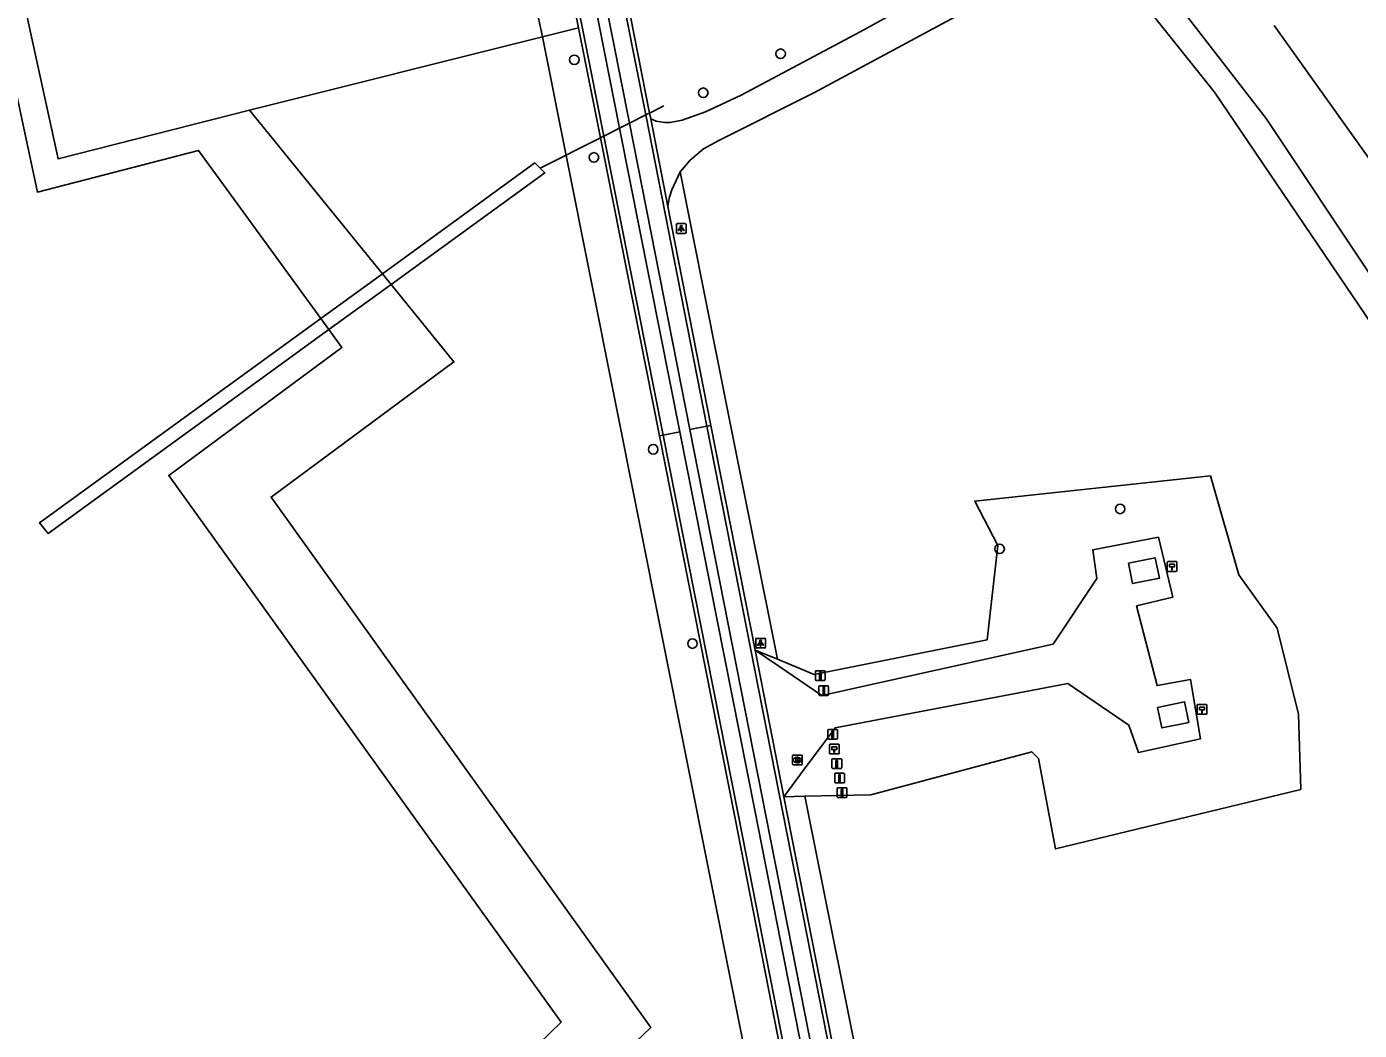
# Model space of a CAD drawing. Extents: x 160203 to 161526, y 379529 to 381797.
# Drawn here: x 160799.8 to 160936.4, y 380137.4 to 380240.4 of the extents above; entities that cross this region are included whole.
import ezdxf

# ---------------------------------------------------------------- set-up
doc = ezdxf.new("R2010")
doc.units = 0
for name, color, linetype in [('IMGEO_Afsluitpaal', 7, 'Continuous'), ('IMGEO_Boom', 7, 'Continuous'), ('IMGEO_Brandkraan', 7, 'Continuous'), ('IMGEO_Duiker', 7, 'Continuous'), ('IMGEO_Groenvoorziening', 7, 'Continuous'), ('IMGEO_Hectometerpaal', 7, 'Continuous'), ('IMGEO_Hek', 7, 'Continuous'), ('IMGEO_Lichtpunt', 7, 'Continuous'), ('IMGEO_Loofbos', 7, 'Continuous'), ('IMGEO_Paal', 7, 'Continuous'), ('IMGEO_Rijbaan_lokaal_gesloten', 7, 'Continuous'), ('IMGEO_Rijbaan_lokaal_halfverhard', 7, 'Continuous'), ('IMGEO_Rijbaan_lokaal_open', 7, 'Continuous'), ('IMGEO_Voetpad_onverhard', 7, 'Continuous'), ('IMGEO_Waterloop', 7, 'Continuous')]:
    doc.layers.add(name, color=color, linetype=linetype)

msp = doc.modelspace()

# ---------------------------------------------------------------- linework, layer by layer
at = {"layer": 'IMGEO_Afsluitpaal'}
for p, q in [((160880.99, 380171.89), (160880.99, 380172.68)), ((160880.99, 380172.68), (160880.99, 380171.89)), ((160881.09, 380172.78), (160881.88, 380172.78)), ((160881.88, 380172.78), (160881.09, 380172.78)), ((160881.88, 380171.79), (160881.09, 380171.79)), ((160881.09, 380171.79), (160881.88, 380171.79)), ((160881.98, 380172.68), (160881.98, 380171.89)), ((160881.98, 380171.89), (160881.98, 380172.68)), ((160881.91, 380167.39), (160881.91, 380168.19)), ((160881.91, 380168.19), (160881.91, 380167.39)), ((160882.01, 380168.29), (160882.79, 380168.29)), ((160882.79, 380168.29), (160882.01, 380168.29)), ((160882.89, 380168.19), (160882.89, 380167.39)), ((160882.89, 380167.39), (160882.89, 380168.19)), ((160882.79, 380167.29), (160882.01, 380167.29)), ((160882.01, 380167.29), (160882.79, 380167.29))]:
    msp.add_line(p, q, dxfattribs=at)
for points in [[(160881.41, 380172.66), (160881.56, 380172.66), (160881.56, 380171.91), (160881.41, 380171.91), (160881.41, 380172.66)], [(160882.32, 380168.17), (160882.48, 380168.17), (160882.48, 380167.42), (160882.32, 380167.42), (160882.32, 380168.17)]]:
    msp.add_lwpolyline(points, dxfattribs=at)
for centre, start, end in [((160881.09, 380172.68), 90, 180), ((160881.09, 380172.68), 90, 180), ((160881.09, 380171.89), 180, 270), ((160881.09, 380171.89), 180, 270), ((160881.88, 380172.68), 0, 90), ((160881.88, 380172.68), 360, 90), ((160881.88, 380171.89), 270, 0), ((160881.88, 380171.89), 270, 0), ((160882.01, 380168.19), 90, 180), ((160882.01, 380168.19), 90, 180), ((160882.79, 380168.19), 0, 90), ((160882.79, 380168.19), 360, 90), ((160882.01, 380167.39), 180, 270), ((160882.01, 380167.39), 180, 270), ((160882.79, 380167.39), 270, 0), ((160882.79, 380167.39), 270, 0)]:
    msp.add_arc(centre, 0.1, start, end, dxfattribs=at)
at = {"layer": 'IMGEO_Boom'}
for centre in [(160855.91, 380236.97), (160877.06, 380237.59), (160869.13, 380233.59), (160857.92, 380226.96), (160864, 380197.02), (160911.87, 380190.91), (160899.51, 380186.82), (160868.02, 380177.1)]:
    msp.add_circle(centre, 0.489, dxfattribs=at)
at = {"layer": 'IMGEO_Brandkraan'}
for p, q in [((160878.28, 380164.74), (160878.28, 380165.59)), ((160878.36, 380165.67), (160879.21, 380165.67)), ((160878.77, 380165.44), (160878.8, 380165.44)), ((160878.79, 380164.89), (160878.77, 380164.89)), ((160879.28, 380165.59), (160879.28, 380164.74)), ((160879.21, 380164.66), (160878.36, 380164.66))]:
    msp.add_line(p, q, dxfattribs=at)
for points in [[(160878.28, 380164.74), (160878.28, 380165.59)], [(160878.36, 380165.67), (160879.21, 380165.67)], [(160878.63, 380165.36), (160878.63, 380164.96), (160878.84, 380164.96)], [(160878.86, 380165.36), (160878.63, 380165.36)], [(160878.81, 380165.28), (160878.76, 380165.28), (160878.76, 380165.21)], [(160878.76, 380165.21), (160878.81, 380165.21)], [(160878.82, 380165.13), (160878.76, 380165.13), (160878.76, 380165.05)], [(160878.76, 380165.05), (160878.82, 380165.05)], [(160879.28, 380165.59), (160879.28, 380164.74)], [(160879.21, 380164.66), (160878.36, 380164.66)]]:
    msp.add_lwpolyline(points, dxfattribs=at)
for centre, radius, start, end in [((160878.36, 380165.59), 0.0765, 91.552, 178.448), ((160878.36, 380165.59), 0.0765, 91.552, 178.448), ((160878.81, 380165.25), 0.0379, 267.8285, 90.9355), ((160878.82, 380165.09), 0.0404, 269.8759, 90.5077), ((160878.85, 380165.22), 0.251, 268.6676, 293.5347), ((160878.87, 380165.22), 0.145, 59.4692, 91.5367), ((160878.89, 380165.27), 0.0922, 285.5137, 58.1501), ((160878.9, 380165.08), 0.105, 301.3115, 78.989), ((160879.21, 380165.59), 0.0765, 1.552, 88.448), ((160879.21, 380165.59), 0.0765, 1.552, 88.448), ((160878.36, 380164.74), 0.0765, 181.552, 268.448), ((160878.36, 380164.74), 0.0765, 181.552, 268.448), ((160879.21, 380164.74), 0.0765, 271.552, 358.448), ((160879.21, 380164.74), 0.0765, 271.552, 358.448)]:
    msp.add_arc(centre, radius, start, end, dxfattribs=at)
for centre, major_axis, ratio, start_param, end_param in [((160878.77, 380165.16), (-0.387, 0.002), 0.722429, 4.712389, 7.853982), ((160878.79, 380165.16), (-0.39, 0.002), 0.717154, 1.570796, 4.712389)]:
    msp.add_ellipse(centre, major_axis=major_axis, ratio=ratio, start_param=start_param, end_param=end_param, dxfattribs=at)
at = {"layer": 'IMGEO_Duiker'}
msp.add_lwpolyline([(160865.08, 380232.24), (160863.62, 380231.51), (160863.44, 380231.42), (160863.23, 380231.31), (160861.56, 380230.47), (160860.55, 380229.96), (160858.94, 380229.15), (160858.84, 380229.1), (160858.58, 380228.97), (160852.41, 380225.86)], dxfattribs=at)
at = {"layer": 'IMGEO_Groenvoorziening'}
for points in [[(160852.66, 380239.33), (160856.35, 380240.26)], [(160927.66, 380240.48), (160993.96, 380147.55), (161000, 380115.94), (161002.45, 380102.93), (161010.16, 380062.07)], [(160874.45, 380176.44), (160876.74, 380175.49)], [(160879.55, 380161.44), (160877.38, 380161.4)]]:
    msp.add_lwpolyline(points, dxfattribs=at)
at = {"layer": 'IMGEO_Hectometerpaal'}
for p, q in [((160916.7, 380185.43), (160916.7, 380184.58)), ((160916.7, 380185.43), (160916.7, 380184.58)), ((160917.61, 380185.51), (160916.77, 380185.51)), ((160917.61, 380185.51), (160916.77, 380185.51)), ((160917.69, 380184.59), (160917.69, 380185.44)), ((160917.69, 380184.59), (160917.69, 380185.44)), ((160916.78, 380184.51), (160917.62, 380184.51)), ((160916.78, 380184.51), (160917.62, 380184.51)), ((160919.77, 380170.76), (160919.77, 380169.92)), ((160919.77, 380170.76), (160919.77, 380169.92)), ((160920.68, 380170.85), (160919.84, 380170.85)), ((160920.68, 380170.85), (160919.84, 380170.85)), ((160920.77, 380169.93), (160920.77, 380170.77)), ((160920.77, 380169.93), (160920.77, 380170.77)), ((160919.85, 380169.85), (160920.69, 380169.85)), ((160919.85, 380169.85), (160920.69, 380169.85)), ((160882.07, 380166.71), (160882.07, 380165.87)), ((160882.07, 380166.71), (160882.07, 380165.87)), ((160882.98, 380166.79), (160882.14, 380166.79)), ((160882.98, 380166.79), (160882.14, 380166.79)), ((160883.07, 380165.88), (160883.07, 380166.72)), ((160883.07, 380165.88), (160883.07, 380166.72)), ((160882.15, 380165.8), (160882.99, 380165.8)), ((160882.15, 380165.8), (160882.99, 380165.8))]:
    msp.add_line(p, q, dxfattribs=at)
for points in [[(160917.22, 380184.65), (160917.16, 380184.65), (160917.16, 380184.96), (160916.94, 380184.96), (160916.94, 380185.23), (160917.44, 380185.23), (160917.44, 380184.96), (160917.22, 380184.96), (160917.22, 380184.65)], [(160920.29, 380169.99), (160920.23, 380169.99), (160920.23, 380170.3), (160920.01, 380170.3), (160920.01, 380170.57), (160920.51, 380170.57), (160920.51, 380170.3), (160920.29, 380170.3), (160920.29, 380169.99)], [(160882.59, 380165.94), (160882.53, 380165.94), (160882.53, 380166.24), (160882.31, 380166.24), (160882.31, 380166.51), (160882.81, 380166.51), (160882.81, 380166.24), (160882.59, 380166.24), (160882.59, 380165.94)]]:
    msp.add_lwpolyline(points, dxfattribs=at)
for centre, start, end in [((160916.77, 380185.43), 92.4484, 184.2845), ((160916.77, 380185.43), 92.4484, 184.2845), ((160917.62, 380185.43), 2.4484, 94.2845), ((160917.62, 380185.43), 2.4484, 94.2845), ((160916.77, 380184.59), 182.4484, 274.2845), ((160916.77, 380184.59), 182.4484, 274.2845), ((160917.62, 380184.59), 272.4484, 4.2845), ((160917.62, 380184.59), 272.4484, 4.2845), ((160919.84, 380170.77), 92.4484, 184.2845), ((160919.84, 380170.77), 92.4484, 184.2845), ((160920.69, 380170.77), 2.4484, 94.2845), ((160920.69, 380170.77), 2.4484, 94.2845), ((160919.84, 380169.93), 182.4484, 274.2845), ((160919.84, 380169.93), 182.4484, 274.2845), ((160920.69, 380169.93), 272.4484, 4.2845), ((160920.69, 380169.93), 272.4484, 4.2845), ((160882.15, 380166.72), 92.4484, 184.2845), ((160882.15, 380166.72), 92.4484, 184.2845), ((160882.99, 380166.72), 2.4484, 94.2845), ((160882.99, 380166.72), 2.4484, 94.2845), ((160882.15, 380165.87), 182.4484, 274.2845), ((160882.15, 380165.87), 182.4484, 274.2845), ((160882.99, 380165.87), 272.4484, 4.2845), ((160882.99, 380165.87), 272.4484, 4.2845)]:
    msp.add_arc(centre, 0.0779, start, end, dxfattribs=at)
at = {"layer": 'IMGEO_Hek'}
msp.add_lwpolyline([(161000, 380115.94), (160993.96, 380147.55), (160927.66, 380240.48)], dxfattribs=at)
at = {"layer": 'IMGEO_Lichtpunt'}
for p, q in [((160866.37, 380220.07), (160866.37, 380219.27)), ((160866.37, 380220.07), (160866.37, 380219.27)), ((160867.27, 380220.17), (160866.46, 380220.17)), ((160867.27, 380220.17), (160866.46, 380220.17)), ((160867.37, 380219.27), (160867.37, 380220.07)), ((160867.37, 380219.27), (160867.37, 380220.07)), ((160866.46, 380219.17), (160867.27, 380219.17)), ((160866.46, 380219.17), (160867.27, 380219.17)), ((160874.51, 380177.55), (160874.51, 380176.74)), ((160874.51, 380177.55), (160874.51, 380176.74)), ((160875.41, 380177.64), (160874.6, 380177.64)), ((160875.41, 380177.64), (160874.6, 380177.64)), ((160875.5, 380176.74), (160875.5, 380177.55)), ((160875.5, 380176.74), (160875.5, 380177.55)), ((160874.6, 380176.65), (160875.41, 380176.65)), ((160874.6, 380176.65), (160875.41, 380176.65))]:
    msp.add_line(p, q, dxfattribs=at)
for points in [[(160866.74, 380219.74), (160866.78, 380219.71), (160866.59, 380219.45), (160866.56, 380219.47), (160866.74, 380219.74)], [(160866.84, 380219.69), (160866.89, 380219.69), (160866.89, 380219.37), (160866.84, 380219.37), (160866.84, 380219.69)], [(160866.95, 380219.71), (160866.99, 380219.74), (160867.18, 380219.47), (160867.14, 380219.45), (160866.95, 380219.71)], [(160874.88, 380177.21), (160874.92, 380177.19), (160874.73, 380176.92), (160874.69, 380176.95), (160874.88, 380177.21)], [(160874.98, 380177.17), (160875.03, 380177.17), (160875.03, 380176.84), (160874.98, 380176.84), (160874.98, 380177.17)], [(160875.09, 380177.19), (160875.13, 380177.21), (160875.32, 380176.95), (160875.28, 380176.92), (160875.09, 380177.19)]]:
    msp.add_lwpolyline(points, dxfattribs=at)
for centre in [(160866.87, 380219.87), (160875.01, 380177.35)]:
    msp.add_circle(centre, 0.0994, dxfattribs=at)
for centre, start, end in [((160866.46, 380220.07), 90, 180), ((160866.46, 380220.07), 90, 180), ((160867.27, 380220.07), 0, 90), ((160867.27, 380220.07), 0, 90), ((160866.46, 380219.27), 180, 270), ((160866.46, 380219.27), 180, 270), ((160867.27, 380219.27), 270, 0), ((160867.27, 380219.27), 270, 360), ((160874.6, 380177.55), 90, 180), ((160874.6, 380177.55), 90, 180), ((160875.41, 380177.55), 0, 90), ((160875.41, 380177.55), 0, 90), ((160874.6, 380176.74), 180, 270), ((160874.6, 380176.74), 180, 270), ((160875.41, 380176.74), 270, 0), ((160875.41, 380176.74), 270, 360)]:
    msp.add_arc(centre, 0.0946, start, end, dxfattribs=at)
at = {"layer": 'IMGEO_Loofbos'}
for points in [[(160829.92, 380210.44), (160817.38, 380227.67), (160800.86, 380223.41), (160795.15, 380250), (160792.7, 380261.41), (160775.63, 380285.12), (160727.25, 380250), (160659.96, 380201.15), (160658.2, 380203.54), (160638.69, 380189.34)], [(160845.66, 380271.9), (160852.66, 380239.33)], [(160795.96, 380259.28), (160797.93, 380250), (160802.98, 380226.81), (160822.6, 380231.81)], [(160852.66, 380239.33), (160822.6, 380231.81)], [(160852.66, 380239.33), (160879.62, 380104.11)], [(160822.6, 380231.81), (160836.23, 380215.03)], [(160866.75, 380225.48), (160871.87, 380199.87), (160876.74, 380175.49)], [(160837.12, 380213.92), (160843.56, 380205.99), (160824.82, 380192.13), (160863.75, 380137.72), (160841.47, 380116.47), (160866.14, 380086.8), (160858.4, 380063.96), (160833.05, 380048.57), (160784.05, 379999.87)], [(160830.75, 380209.3), (160832.09, 380207.45), (160814.33, 380194.34), (160818.94, 380187.92), (160854.55, 380138.28), (160832.63, 380116.99)], [(160876.74, 380175.49), (160880.49, 380173.94), (160898.24, 380177.5), (160899.32, 380187.16), (160896.96, 380191.71), (160921.12, 380194.3), (160924.04, 380184.15), (160927.96, 380178.69), (160930.15, 380169.87), (160930.39, 380162.15), (160905.23, 380156.04), (160903.5, 380165.33), (160902.8, 380166.01), (160886.31, 380161.58), (160879.55, 380161.44)], [(160879.55, 380161.44), (160892.96, 380094.35)]]:
    msp.add_lwpolyline(points, dxfattribs=at)
at = {"layer": 'IMGEO_Paal'}
for p, q in [((160880.63, 380174.24), (160880.63, 380173.4)), ((160880.63, 380174.24), (160880.63, 380173.4)), ((160881.55, 380174.32), (160880.71, 380174.32)), ((160881.55, 380174.32), (160880.71, 380174.32)), ((160880.72, 380173.33), (160881.56, 380173.33)), ((160880.72, 380173.33), (160881.56, 380173.33)), ((160881.63, 380173.41), (160881.63, 380174.25)), ((160881.63, 380173.41), (160881.63, 380174.25)), ((160882.32, 380165.21), (160882.32, 380164.36)), ((160882.32, 380165.21), (160882.32, 380164.36)), ((160883.23, 380165.29), (160882.39, 380165.29)), ((160883.23, 380165.29), (160882.39, 380165.29)), ((160883.32, 380164.37), (160883.32, 380165.22)), ((160883.32, 380164.37), (160883.32, 380165.22)), ((160882.4, 380164.29), (160883.24, 380164.29)), ((160882.4, 380164.29), (160883.24, 380164.29)), ((160882.61, 380163.73), (160882.61, 380162.89)), ((160882.61, 380163.73), (160882.61, 380162.89)), ((160883.52, 380163.81), (160882.68, 380163.81)), ((160883.52, 380163.81), (160882.68, 380163.81)), ((160883.61, 380162.9), (160883.61, 380163.74)), ((160883.61, 380162.9), (160883.61, 380163.74)), ((160882.69, 380162.81), (160883.53, 380162.81)), ((160882.69, 380162.81), (160883.53, 380162.81)), ((160882.87, 380162.23), (160882.87, 380161.39)), ((160882.87, 380162.23), (160882.87, 380161.39)), ((160883.78, 380162.32), (160882.94, 380162.32)), ((160883.78, 380162.32), (160882.94, 380162.32)), ((160883.86, 380161.4), (160883.86, 380162.24)), ((160883.86, 380161.4), (160883.86, 380162.24)), ((160882.95, 380161.32), (160883.79, 380161.32)), ((160882.95, 380161.32), (160883.79, 380161.32))]:
    msp.add_line(p, q, dxfattribs=at)
for points in [[(160881.05, 380174.14), (160881.21, 380174.14), (160881.21, 380173.41), (160881.05, 380173.41), (160881.05, 380174.14)], [(160882.73, 380165.1), (160882.89, 380165.1), (160882.89, 380164.37), (160882.73, 380164.37), (160882.73, 380165.1)], [(160883.02, 380163.63), (160883.18, 380163.63), (160883.18, 380162.89), (160883.02, 380162.89), (160883.02, 380163.63)], [(160883.28, 380162.13), (160883.44, 380162.13), (160883.44, 380161.4), (160883.28, 380161.4), (160883.28, 380162.13)]]:
    msp.add_lwpolyline(points, dxfattribs=at)
for centre, start, end in [((160880.71, 380174.25), 92.4484, 184.2845), ((160880.71, 380174.25), 92.4484, 184.2845), ((160880.71, 380173.4), 182.4484, 274.2845), ((160880.71, 380173.4), 182.4484, 274.2845), ((160881.55, 380174.25), 2.4484, 94.2845), ((160881.55, 380174.25), 2.4484, 94.2845), ((160881.55, 380173.4), 272.4484, 4.2845), ((160881.55, 380173.4), 272.4484, 4.2845), ((160882.4, 380165.21), 92.4484, 184.2845), ((160882.4, 380165.21), 92.4484, 184.2845), ((160883.24, 380165.21), 2.4484, 94.2845), ((160883.24, 380165.21), 2.4484, 94.2845), ((160882.4, 380164.37), 182.4484, 274.2845), ((160882.4, 380164.37), 182.4484, 274.2845), ((160882.69, 380163.73), 92.4484, 184.2845), ((160882.69, 380163.73), 92.4484, 184.2845), ((160883.24, 380164.37), 272.4484, 4.2845), ((160883.24, 380164.37), 272.4484, 4.2845), ((160883.53, 380163.73), 2.4484, 94.2845), ((160883.53, 380163.73), 2.4484, 94.2845), ((160882.69, 380162.89), 182.4484, 274.2845), ((160882.69, 380162.89), 182.4484, 274.2845), ((160882.94, 380162.24), 92.4484, 184.2845), ((160882.94, 380162.24), 92.4484, 184.2845), ((160883.53, 380162.89), 272.4484, 4.2845), ((160883.53, 380162.89), 272.4484, 4.2845), ((160883.79, 380162.24), 2.4484, 94.2845), ((160883.79, 380162.24), 2.4484, 94.2845), ((160882.94, 380161.4), 182.4484, 274.2845), ((160882.94, 380161.4), 182.4484, 274.2845), ((160883.79, 380161.4), 272.4484, 4.2845), ((160883.79, 380161.4), 272.4484, 4.2845)]:
    msp.add_arc(centre, 0.0779, start, end, dxfattribs=at)
at = {"layer": 'IMGEO_Rijbaan_lokaal_gesloten'}
for points in [[(160806.11, 380492.1), (160806.28, 380492.14), (160806.67, 380490.19), (160845.14, 380298.9), (160858.94, 380229.15), (160865.01, 380198.49)], [(160857.9, 380243.34), (160858.98, 380243.59), (160861.56, 380230.47), (160867.75, 380199.04)], [(160866.72, 380198.83), (160860.55, 380229.96), (160857.9, 380243.34)], [(160861.4, 380241.52), (160861.23, 380241.49), (160863.23, 380231.31), (160869.51, 380199.39)], [(160869.51, 380199.39), (160867.75, 380199.04)], [(160867.75, 380199.04), (160891.3, 380079.46), (160916.86, 379949.18), (160918.48, 379940.79), (160917.45, 379940.57)], [(160919.01, 379947.11), (160918.7, 379948.96), (160892.94, 380080.2), (160869.51, 380199.39)], [(160866.72, 380198.83), (160865.01, 380198.49)], [(160918.67, 379925.76), (160914.09, 379948.69), (160872.74, 380159.43), (160865.01, 380198.49)], [(160917.45, 379940.57), (160915.86, 379949.02), (160874.38, 380160.19), (160866.72, 380198.83)]]:
    msp.add_lwpolyline(points, dxfattribs=at)
at = {"layer": 'IMGEO_Rijbaan_lokaal_halfverhard'}
for points in [[(160877.38, 380161.4), (160879.1, 380163.7), (160882.66, 380168.46), (160906.5, 380173.01), (160912.77, 380168.74), (160913.75, 380165.94), (160920.1, 380167.33), (160919.09, 380173.41), (160915.66, 380172.79), (160913.55, 380180.97), (160917.26, 380181.85), (160915.8, 380188), (160909.06, 380186.72), (160909.48, 380183.79), (160904.99, 380177.03), (160881.27, 380171.79), (160876.88, 380174.78), (160874.45, 380176.44)], [(160912.72, 380185.35), (160915.46, 380185.91), (160915.89, 380183.81), (160913.15, 380183.25), (160912.72, 380185.35)], [(160915.71, 380170.56), (160918.48, 380171.13), (160918.91, 380169.02), (160916.14, 380168.45), (160915.71, 380170.56)]]:
    msp.add_lwpolyline(points, dxfattribs=at)
at = {"layer": 'IMGEO_Rijbaan_lokaal_open'}
for points in [[(160856.35, 380240.26), (160849.88, 380272.97)], [(160863.74, 380230.9), (160863.62, 380231.51), (160861.64, 380241.59), (160861.4, 380241.52)], [(160864.63, 380198.41), (160858.58, 380228.97), (160856.35, 380240.26)], [(160865.51, 380221.92), (160863.74, 380230.9)], [(160869.92, 380199.48), (160865.51, 380221.92)], [(160869.92, 380199.48), (160869.51, 380199.39)], [(160874.45, 380176.44), (160869.92, 380199.48)], [(160865.01, 380198.49), (160864.63, 380198.41)], [(160926.04, 379887.12), (160925.69, 379888.57), (160919.4, 379920.08), (160913.7, 379948.6), (160883.08, 380104.66), (160872.36, 380159.34), (160864.63, 380198.41)], [(160877.38, 380161.4), (160874.45, 380176.44)], [(160890.5, 380094.65), (160877.38, 380161.4)]]:
    msp.add_lwpolyline(points, dxfattribs=at)
at = {"layer": 'IMGEO_Voetpad_onverhard'}
for points in [[(160863.74, 380230.9), (160864.3, 380230.68), (160865.19, 380230.53), (160865.74, 380230.55), (160866.98, 380230.78), (160869.35, 380231.65), (160873.02, 380233.35), (160885.23, 380239.84), (160904.41, 380250.44), (160905.84, 380251.01), (160906.93, 380251.3), (160908.04, 380251.47), (160909.16, 380251.52), (160910.15, 380251.46), (160910.91, 380251.22), (160911.92, 380250.59), (160912.46, 380250), (160914.38, 380247.36)], [(160912.11, 380245.48), (160911.73, 380245.91), (160910.84, 380246.65), (160909.82, 380247.18), (160908.7, 380247.5), (160908.13, 380247.56), (160906.97, 380247.51), (160905.86, 380247.23), (160904.88, 380246.75), (160880.52, 380233.6), (160870.74, 380228.7), (160869.16, 380227.85), (160867.79, 380226.68), (160866.75, 380225.48)], [(160914.38, 380247.36), (160918.06, 380242.3), (160926.83, 380230.95), (160937.68, 380214.67), (160949.36, 380197.61), (160957.84, 380184.31), (160974.89, 380161.13), (160981.65, 380151.21), (160984.79, 380146.01), (160987.37, 380140.51), (160988.25, 380138.2), (160988.68, 380136.43), (160989.47, 380129.94)], [(160986.98, 380129.56), (160986.32, 380134.82), (160985.88, 380136.6), (160985.26, 380138.31), (160982.14, 380144.75), (160979.46, 380149.08), (160971.11, 380160.99), (160962.83, 380172.05), (160956.49, 380181.4), (160947.63, 380195.01), (160945.54, 380198.22), (160921.56, 380233.64), (160912.11, 380245.48)], [(160865.51, 380221.92), (160865.65, 380222.77), (160865.91, 380223.64), (160866.75, 380225.48)]]:
    msp.add_lwpolyline(points, dxfattribs=at)
at = {"layer": 'IMGEO_Waterloop'}
for points in [[(160836.23, 380215.03), (160851.86, 380226.39), (160852.41, 380225.86), (160852.9, 380225.38), (160837.12, 380213.92)], [(160836.23, 380215.03), (160829.92, 380210.44)], [(160836.23, 380215.03), (160837.12, 380213.92)], [(160837.12, 380213.92), (160830.75, 380209.3)], [(160829.92, 380210.44), (160801.08, 380189.49), (160801.95, 380188.4), (160830.75, 380209.3)], [(160829.92, 380210.44), (160830.75, 380209.3)]]:
    msp.add_lwpolyline(points, dxfattribs=at)

doc.saveas('drawing.dxf')
